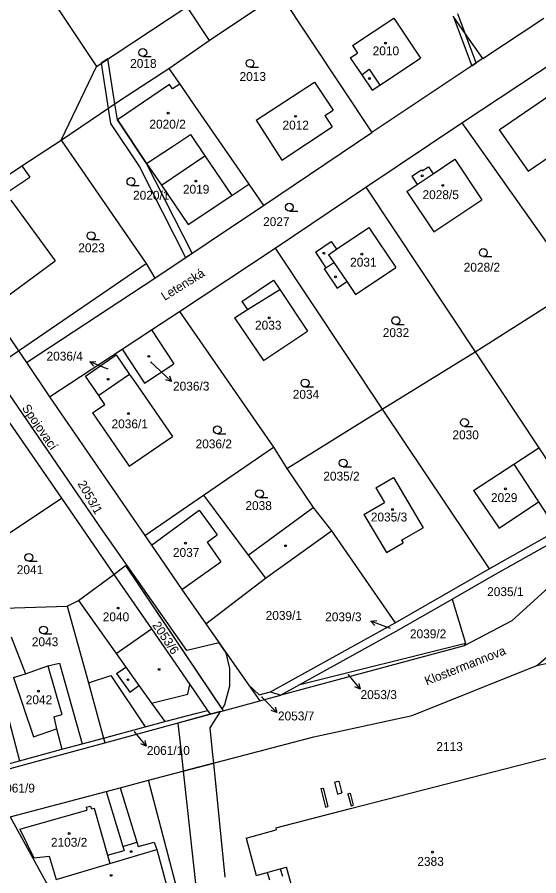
# Model space of a CAD drawing. Extents: x -785744 to -782822, y -1067550 to -1063910.
# Drawn here: x -783223.6 to -783123.9, y -1064712.9 to -1064548.7 of the extents above; entities that cross this region are included whole.
import ezdxf

# ---------------------------------------------------------------- set-up
doc = ezdxf.new("R2010")
doc.units = 0
for name, color, linetype in [('Hranice parcel', 7, 'Continuous'), ('Parcelní čísla', 7, 'Continuous'), ('Pop_ČP_popisy', 7, 'Continuous'), ('Vnitřní kresba', 7, 'Continuous'), ('Věcná břemena k části', 7, 'Continuous'), ('Značky budov', 7, 'Continuous'), ('Značky kultur', 7, 'Continuous')]:
    doc.layers.add(name, color=color, linetype=linetype)

msp = doc.modelspace()

# ---------------------------------------------------------------- linework, layer by layer
at = {"layer": 'Hranice parcel'}
for p, q in [((-783194.64, -1064558.5), (-783192.56, -1064561.51)), ((-783192.56, -1064561.51), (-783193.96, -1064562.44)), ((-783192.56, -1064561.51), (-783189.66, -1064565.71)), ((-783194.52, -1064561.6), (-783204.47, -1064568.34)), ((-783193.96, -1064562.44), (-783194.52, -1064561.6)), ((-783204.47, -1064568.34), (-783198.9, -1064576.7)), ((-783210.59, -1064617.35), (-783204.71, -1064613.29)), ((-783204.71, -1064613.29), (-783202.15, -1064617.02)), ((-783208.02, -1064621.07), (-783210.59, -1064617.35)), ((-783202.15, -1064617.02), (-783208.02, -1064621.07)), ((-783202.15, -1064617.02), (-783201.03, -1064618.65)), ((-783207.95, -1064621.18), (-783208.02, -1064621.07)), ((-783206.87, -1064622.75), (-783207.95, -1064621.18)), ((-783208.65, -1064623.97), (-783206.87, -1064622.75)), ((-783192.09, -1064719.07), (-783198.52, -1064694.64)), ((-783224.98, -1064701.61), (-783212.42, -1064724.45)), ((-783168.02, -1064726.29), (-783172.13, -1064711.25))]:
    msp.add_line(p, q, dxfattribs=at)
for points in [[(-783220.45, -1064540.08), (-783208.5, -1064558.14)], [(-783186.95, -1064553.16), (-783173.49, -1064544.12)], [(-783173.49, -1064544.12), (-783155.8, -1064570.78)], [(-783208.5, -1064558.14), (-783191.21, -1064546.76)], [(-783191.21, -1064546.76), (-783186.95, -1064553.16)], [(-783159.5, -1064554.15), (-783151.6, -1064548.9)], [(-783151.6, -1064548.9), (-783146.52, -1064556.57)], [(-783137.97, -1064551.81), (-783140.27, -1064548.53)], [(-783134.6, -1064556.61), (-783122.97, -1064548.9)], [(-783194.64, -1064558.5), (-783186.95, -1064553.16)], [(-783134.6, -1064556.61), (-783137.97, -1064551.81)], [(-783159.5, -1064554.15), (-783158.55, -1064555.57)], [(-783159.98, -1064556.52), (-783158.55, -1064555.57)], [(-783159.98, -1064556.52), (-783157.76, -1064559.71)], [(-783154.3, -1064561.71), (-783146.52, -1064556.57)], [(-783134.6, -1064556.61), (-783135.85, -1064557.45)], [(-783215.24, -1064572.22), (-783208.5, -1064558.14)], [(-783136.69, -1064558), (-783155.8, -1064570.78)], [(-783138.6, -1064568.91), (-783120.19, -1064556.72)], [(-783135.85, -1064557.45), (-783136.69, -1064558)], [(-783203.97, -1064564.61), (-783194.64, -1064558.5)], [(-783157.76, -1064559.71), (-783155.77, -1064562.69)], [(-783177.97, -1064568.43), (-783166.77, -1064561.14)], [(-783166.77, -1064561.14), (-783163.24, -1064566.47)], [(-783155.77, -1064562.69), (-783154.3, -1064561.71)], [(-783131.48, -1064570.27), (-783120.58, -1064562.8)], [(-783215.24, -1064572.22), (-783203.97, -1064564.61)], [(-783189.66, -1064565.71), (-783179.35, -1064580.65)], [(-783164.83, -1064567.51), (-783163.24, -1064566.47)], [(-783164.83, -1064567.51), (-783163.39, -1064569.71)], [(-783177.97, -1064568.43), (-783173.02, -1064576.04)], [(-783173.02, -1064576.04), (-783163.39, -1064569.71)], [(-783156.97, -1064581.19), (-783138.6, -1064568.91)], [(-783138.6, -1064568.91), (-783120.25, -1064594.88)], [(-783193.93, -1064573.43), (-783190.51, -1064571.18)], [(-783190.51, -1064571.18), (-783187.73, -1064575.26)], [(-783176.55, -1064584.7), (-783155.8, -1064570.78)], [(-783131.48, -1064570.27), (-783125.95, -1064578.18)], [(-783125.95, -1064578.18), (-783115.12, -1064570.74)], [(-783222.74, -1064577.17), (-783215.24, -1064572.22)], [(-783215.24, -1064572.22), (-783198.98, -1064595.81)], [(-783198.9, -1064576.7), (-783193.93, -1064573.43)], [(-783187.73, -1064575.26), (-783182.59, -1064582.8)], [(-783144.11, -1064578.65), (-783139.97, -1064575.87)], [(-783139.97, -1064575.87), (-783134.78, -1064583.63)], [(-783227.56, -1064580.31), (-783222.74, -1064577.17)], [(-783222.74, -1064577.17), (-783221.2, -1064579.29)], [(-783198.9, -1064576.7), (-783196.06, -1064580.87)], [(-783148.19, -1064579.15), (-783146.36, -1064577.91)], [(-783146.36, -1064577.91), (-783146.22, -1064578.13)], [(-783146.22, -1064578.13), (-783145.01, -1064577.32)], [(-783145.01, -1064577.32), (-783144.11, -1064578.65)], [(-783225.83, -1064582.37), (-783221.2, -1064579.29)], [(-783148.19, -1064579.15), (-783147.15, -1064580.7)], [(-783196.06, -1064580.87), (-783190.96, -1064588.36)], [(-783182.59, -1064582.8), (-783179.35, -1064580.65)], [(-783179.35, -1064580.65), (-783176.55, -1064584.7)], [(-783174.34, -1064592.86), (-783156.97, -1064581.19)], [(-783156.97, -1064581.19), (-783136.08, -1064612.69)], [(-783149.14, -1064582.04), (-783147.15, -1064580.7)], [(-783190.96, -1064588.36), (-783182.59, -1064582.8)], [(-783149.14, -1064582.04), (-783143.96, -1064589.78)], [(-783224.88, -1064583.7), (-783216.4, -1064595.34)], [(-783143.96, -1064589.78), (-783134.78, -1064583.63)], [(-783197.3, -1064598.62), (-783176.55, -1064584.7)], [(-783162.58, -1064593.1), (-783156.38, -1064588.91)], [(-783156.38, -1064588.91), (-783151.21, -1064596.56)], [(-783166.57, -1064593.62), (-783163.59, -1064591.6)], [(-783163.59, -1064591.6), (-783162.58, -1064593.1)], [(-783192.63, -1064605), (-783174.34, -1064592.86)], [(-783174.34, -1064592.86), (-783153.83, -1064623.66)], [(-783166.57, -1064593.62), (-783164.6, -1064596.62)], [(-783228.9, -1064604.48), (-783216.4, -1064595.34)], [(-783198.98, -1064595.81), (-783197.3, -1064598.62)], [(-783164.94, -1064596.84), (-783164.6, -1064596.62)], [(-783164.94, -1064596.84), (-783162.43, -1064600.53)], [(-783158.93, -1064601.73), (-783151.21, -1064596.56)], [(-783221.83, -1064614.74), (-783197.3, -1064598.62)], [(-783180.68, -1064603.06), (-783174.61, -1064599.02)], [(-783174.61, -1064599.02), (-783173.42, -1064600.79)], [(-783162.43, -1064600.53), (-783160.59, -1064599.28)], [(-783160.59, -1064599.28), (-783158.93, -1064601.73)], [(-783173.42, -1064600.79), (-783168.13, -1064608.76)], [(-783136.08, -1064612.69), (-783116.49, -1064600.25)], [(-783180.68, -1064603.06), (-783179.63, -1064604.62)], [(-783228.9, -1064604.48), (-783223.39, -1064612.5)], [(-783197.95, -1064608.49), (-783192.63, -1064605)], [(-783192.63, -1064605), (-783174.62, -1064630.97)], [(-783182.06, -1064606.24), (-783179.63, -1064604.62)], [(-783182.06, -1064606.24), (-783176.52, -1064614.34)], [(-783203.56, -1064612.17), (-783197.95, -1064608.49)], [(-783197.95, -1064608.49), (-783193.67, -1064615.01)], [(-783176.52, -1064614.34), (-783168.13, -1064608.76)], [(-783217.46, -1064621.29), (-783203.56, -1064612.17)], [(-783203.56, -1064612.17), (-783199.28, -1064618.69)], [(-783227.1, -1064615.01), (-783223.39, -1064612.5)], [(-783223.39, -1064612.5), (-783221.83, -1064614.74)], [(-783153.83, -1064623.66), (-783136.08, -1064612.69)], [(-783136.08, -1064612.69), (-783123.9, -1064631.09)], [(-783221.83, -1064614.74), (-783217.46, -1064621.29)], [(-783199.28, -1064618.69), (-783193.67, -1064615.01)], [(-783201.03, -1064618.65), (-783193.97, -1064628.93)], [(-783217.46, -1064621.29), (-783199.23, -1064647.84)], [(-783172.1, -1064635.05), (-783153.83, -1064623.66)], [(-783153.83, -1064623.66), (-783133.4, -1064654.21)], [(-783226.51, -1064624.27), (-783215.17, -1064640.7)], [(-783209.25, -1064624.39), (-783208.65, -1064623.97)], [(-783209.25, -1064624.39), (-783202.22, -1064634.6)], [(-783202.22, -1064634.6), (-783193.97, -1064628.93)], [(-783187.99, -1064640.13), (-783174.62, -1064630.97)], [(-783174.62, -1064630.97), (-783172.1, -1064635.05)], [(-783128.67, -1064634.21), (-783123.9, -1064631.09)], [(-783123.9, -1064631.09), (-783115.33, -1064644.01)], [(-783172.1, -1064635.05), (-783167.05, -1064642.47)], [(-783136.36, -1064639.24), (-783128.67, -1064634.21)], [(-783155.06, -1064638.7), (-783151.68, -1064636.72)], [(-783151.68, -1064636.72), (-783146.02, -1064646.36)], [(-783155.06, -1064638.7), (-783153.42, -1064641.5)], [(-783199.23, -1064647.84), (-783187.99, -1064640.13)], [(-783187.99, -1064640.13), (-783179.45, -1064651.58)], [(-783136.36, -1064639.24), (-783131.5, -1064646.41)], [(-783240.77, -1064657.76), (-783215.17, -1064640.7)], [(-783215.17, -1064640.7), (-783205.13, -1064655.28)], [(-783157.33, -1064643.79), (-783153.42, -1064641.5)], [(-783131.5, -1064646.41), (-783123.99, -1064641.37)], [(-783123.99, -1064641.37), (-783120.39, -1064646.86)], [(-783179.45, -1064651.58), (-783167.05, -1064642.47)], [(-783167.05, -1064642.47), (-783163.57, -1064646.93)], [(-783157.33, -1064643.79), (-783153.05, -1064651.1)], [(-783176.15, -1064656), (-783163.57, -1064646.93)], [(-783163.57, -1064646.93), (-783151.37, -1064664.51)], [(-783150.14, -1064648.74), (-783146.02, -1064646.36)], [(-783133.4, -1064654.21), (-783120.39, -1064646.86)], [(-783199.23, -1064647.84), (-783197.97, -1064649.68)], [(-783132.65, -1064655.51), (-783119.56, -1064648.12)], [(-783197.97, -1064649.68), (-783192.16, -1064658.16)], [(-783153.05, -1064651.1), (-783149.85, -1064649.24)], [(-783150.14, -1064648.74), (-783149.85, -1064649.24)], [(-783129, -1064664.07), (-783116.53, -1064652.73)], [(-783205.13, -1064655.28), (-783202.96, -1064653.58)], [(-783202.96, -1064653.58), (-783184.25, -1064681.34)], [(-783151.37, -1064664.51), (-783133.4, -1064654.21)], [(-783211.91, -1064660.23), (-783205.13, -1064655.28)], [(-783205.13, -1064655.28), (-783197.96, -1064665.71)], [(-783187.56, -1064664.72), (-783176.15, -1064656)], [(-783140.5, -1064660.01), (-783132.65, -1064655.51)], [(-783192.16, -1064658.16), (-783187.56, -1064664.72)], [(-783150.62, -1064665.81), (-783140.5, -1064660.01)], [(-783140.5, -1064660.01), (-783137.89, -1064668.44)], [(-783226.22, -1064661.73), (-783214.08, -1064661.32)], [(-783214.08, -1064661.32), (-783211.91, -1064660.23)], [(-783214.08, -1064661.32), (-783210.02, -1064676.01)], [(-783124.31, -1064672.71), (-783111.26, -1064661.76)], [(-783187.56, -1064664.72), (-783179.4, -1064676.4)], [(-783175.2, -1064677.75), (-783151.37, -1064664.51)], [(-783138.12, -1064668.84), (-783129, -1064664.07)], [(-783197.96, -1064665.71), (-783190.66, -1064676.3)], [(-783169.58, -1064676.34), (-783150.62, -1064665.81)], [(-783224.81, -1064667.2), (-783222.07, -1064674.27)], [(-783229.11, -1064668.39), (-783223.23, -1064690.9)], [(-783173.16, -1064678.33), (-783138.12, -1064668.84)], [(-783169.58, -1064676.34), (-783137.89, -1064668.44)], [(-783138.12, -1064668.84), (-783137.89, -1064668.44)], [(-783222.07, -1064674.27), (-783217.75, -1064672.74)], [(-783217.75, -1064672.74), (-783215.56, -1064672.26)], [(-783215.56, -1064672.26), (-783211.2, -1064687.66)], [(-783148.11, -1064682.25), (-783124.31, -1064672.71)], [(-783124.31, -1064672.71), (-783121.98, -1064672.18)], [(-783210.02, -1064676.01), (-783207.11, -1064686.56)], [(-783190.66, -1064676.3), (-783188.49, -1064679.51)], [(-783179.4, -1064676.4), (-783177.35, -1064678.28)], [(-783179.4, -1064676.4), (-783177.27, -1064679.45)], [(-783173.16, -1064678.33), (-783169.58, -1064676.34)], [(-783177.35, -1064678.28), (-783175.2, -1064677.75)], [(-783175.2, -1064677.75), (-783173.24, -1064678.38)], [(-783188.49, -1064679.51), (-783187.27, -1064681.27)], [(-783184.25, -1064681.34), (-783177.27, -1064679.45)], [(-783177.27, -1064679.45), (-783176.36, -1064679.2)], [(-783176.36, -1064679.2), (-783173.24, -1064678.38)], [(-783173.24, -1064678.38), (-783173.16, -1064678.33)], [(-783189.27, -1064681.81), (-783187.27, -1064681.27)], [(-783187.27, -1064681.27), (-783186.76, -1064682.02)], [(-783186.76, -1064682.02), (-783184.25, -1064681.34)], [(-783206.86, -1064687.47), (-783186.76, -1064682.02)], [(-783195.39, -1064683.43), (-783189.27, -1064681.81)], [(-783166.93, -1064686.33), (-783148.11, -1064682.25)], [(-783207.11, -1064686.56), (-783199.19, -1064684.45)], [(-783199.19, -1064684.45), (-783195.39, -1064683.43)], [(-783198.52, -1064694.64), (-783166.93, -1064686.33)], [(-783249.54, -1064699.04), (-783206.86, -1064687.47)], [(-783215.11, -1064688.71), (-783211.2, -1064687.66)], [(-783211.2, -1064687.66), (-783207.11, -1064686.56)], [(-783207.11, -1064686.56), (-783206.86, -1064687.47)], [(-783223.23, -1064690.9), (-783215.11, -1064688.71)], [(-783235.08, -1064694.1), (-783223.23, -1064690.9)], [(-783159.89, -1064700.06), (-783121.21, -1064690.1)], [(-783206.64, -1064696.78), (-783203.93, -1064696.06)], [(-783203.93, -1064696.06), (-783198.52, -1064694.64)], [(-783224.98, -1064701.61), (-783206.64, -1064696.78)], [(-783223.11, -1064703.97), (-783210.31, -1064700.34)], [(-783210.47, -1064699.79), (-783209.62, -1064699.56)], [(-783210.47, -1064699.79), (-783210.31, -1064700.34)], [(-783209.62, -1064699.56), (-783209.46, -1064700.1)], [(-783209.46, -1064700.1), (-783208.91, -1064699.95)], [(-783208.91, -1064699.95), (-783206.36, -1064708.94)], [(-783174.19, -1064703.75), (-783159.89, -1064700.06)], [(-783223.11, -1064703.97), (-783220.45, -1064709.44)], [(-783179.88, -1064705.73), (-783174.09, -1064704.13)], [(-783174.19, -1064703.75), (-783174.09, -1064704.13)], [(-783179.88, -1064705.73), (-783177.95, -1064712.84)], [(-783203.45, -1064707.3), (-783200.77, -1064706.5)], [(-783203.45, -1064707.3), (-783203.21, -1064708.09)], [(-783200.77, -1064706.5), (-783200.53, -1064707.29)], [(-783200.53, -1064707.29), (-783197.47, -1064706.48)], [(-783197.47, -1064706.48), (-783196.93, -1064707.85)], [(-783220.45, -1064709.44), (-783217.5, -1064709.16)], [(-783217.5, -1064709.16), (-783216.18, -1064713.61)], [(-783206.36, -1064708.94), (-783203.21, -1064708.09)], [(-783206.36, -1064708.94), (-783205.91, -1064710.53)], [(-783196.93, -1064707.85), (-783195.1, -1064714.68)], [(-783216.18, -1064713.61), (-783205.91, -1064710.53)], [(-783177.95, -1064712.84), (-783175.82, -1064712.26)], [(-783175.82, -1064712.26), (-783175.42, -1064713.67)], [(-783173.35, -1064711.59), (-783172.13, -1064711.25)], [(-783173.35, -1064711.59), (-783172.94, -1064713)]]:
    msp.add_lwpolyline(points, dxfattribs=at)
at = {"layer": 'Pop_ČP_popisy'}
for p, q in [((-783206.93, -1064615.75), (-783209.72, -1064614.65)), ((-783196.32, -1064616.33), (-783194.13, -1064618.38)), ((-783153.18, -1064665.27), (-783155.99, -1064664.23)), ((-783159.96, -1064674.91), (-783158.03, -1064677.21)), ((-783176.09, -1064679.54), (-783173.99, -1064681.68)), ((-783200.9, -1064685.81), (-783198.96, -1064688.09))]:
    msp.add_line(p, q, dxfattribs=at)
for points in [[(-783208.97, -1064615.48), (-783209.72, -1064614.65), (-783208.61, -1064614.55)], [(-783206.27, -1064616.01), (-783206.93, -1064615.75)], [(-783198.14, -1064614.64), (-783196.32, -1064616.33)], [(-783194.52, -1064617.33), (-783194.13, -1064618.38), (-783195.2, -1064618.06)], [(-783155.23, -1064665.04), (-783155.99, -1064664.23), (-783154.88, -1064664.11)], [(-783152.26, -1064665.61), (-783153.18, -1064665.27)], [(-783160.39, -1064674.39), (-783159.96, -1064674.91)], [(-783158.29, -1064676.12), (-783158.03, -1064677.21), (-783159.06, -1064676.76)], [(-783176.91, -1064678.7), (-783176.09, -1064679.54)], [(-783174.33, -1064680.62), (-783173.99, -1064681.68), (-783175.05, -1064681.32)], [(-783201.3, -1064685.34), (-783200.9, -1064685.81)], [(-783199.22, -1064687.01), (-783198.96, -1064688.09), (-783199.98, -1064687.66)]]:
    msp.add_lwpolyline(points, dxfattribs=at)
at = {"layer": 'Vnitřní kresba'}
for points in [[(-783157.76, -1064559.71), (-783156.31, -1064558.67)], [(-783156.31, -1064558.67), (-783154.3, -1064561.71)], [(-783196.06, -1064580.87), (-783187.73, -1064575.26)], [(-783147.15, -1064580.7), (-783144.11, -1064578.65)], [(-783164.09, -1064594.19), (-783162.58, -1064593.1)], [(-783164.09, -1064594.19), (-783163.09, -1064595.64)], [(-783223.39, -1064612.5), (-783198.98, -1064595.81)], [(-783164.6, -1064596.62), (-783163.09, -1064595.64)], [(-783163.09, -1064595.64), (-783160.59, -1064599.28)], [(-783179.63, -1064604.62), (-783173.42, -1064600.79)], [(-783128.67, -1064634.21), (-783123.99, -1064641.37)], [(-783197.97, -1064649.68), (-783188.85, -1064642.98)], [(-783188.85, -1064642.98), (-783185.38, -1064647.71)], [(-783187.33, -1064649.11), (-783185.38, -1064647.71)], [(-783187.33, -1064649.11), (-783184.67, -1064652.84)], [(-783179.45, -1064651.58), (-783176.15, -1064656)], [(-783192.16, -1064658.16), (-783184.67, -1064652.84)], [(-783211.91, -1064660.23), (-783204.72, -1064670.38)], [(-783204.72, -1064670.38), (-783197.96, -1064665.71)], [(-783204.72, -1064670.38), (-783202.88, -1064673)], [(-783217.75, -1064672.74), (-783215.11, -1064682.06)], [(-783204.62, -1064674.24), (-783202.88, -1064673)], [(-783202.88, -1064673), (-783200.36, -1064676.51)], [(-783224.37, -1064674.98), (-783222.07, -1064674.27)], [(-783210.02, -1064676.01), (-783205.75, -1064674.59)], [(-783205.75, -1064674.59), (-783199.19, -1064684.45)], [(-783204.62, -1064674.24), (-783202.13, -1064677.77)], [(-783224.37, -1064674.98), (-783220.54, -1064686.33)], [(-783191, -1064678.2), (-783190.66, -1064676.3)], [(-783202.13, -1064677.77), (-783200.36, -1064676.51)], [(-783200.36, -1064676.51), (-783197.97, -1064679.91)], [(-783197.97, -1064679.91), (-783191, -1064678.2)], [(-783197.97, -1064679.91), (-783195.39, -1064683.43)], [(-783216.64, -1064682.49), (-783215.11, -1064682.06)], [(-783216.64, -1064682.49), (-783216.15, -1064684.78)], [(-783220.54, -1064686.33), (-783216.15, -1064684.78)], [(-783216.15, -1064684.78), (-783215.11, -1064688.71)], [(-783203.93, -1064696.06), (-783200.77, -1064706.5)], [(-783165.58, -1064696.23), (-783165.14, -1064696.12)], [(-783165.14, -1064696.12), (-783164.23, -1064699.65)], [(-783162.97, -1064695), (-783162.54, -1064694.89)], [(-783162.97, -1064695), (-783162.38, -1064697.29)], [(-783162.54, -1064694.89), (-783162.14, -1064694.79)], [(-783162.14, -1064694.79), (-783161.68, -1064696.57)], [(-783206.64, -1064696.78), (-783203.45, -1064707.3)], [(-783165.58, -1064696.23), (-783164.67, -1064699.77)], [(-783162.38, -1064697.29), (-783161.55, -1064697.07)], [(-783161.68, -1064696.57), (-783161.55, -1064697.07)], [(-783160.4, -1064697.24), (-783159.98, -1064697.13)], [(-783160.4, -1064697.24), (-783159.81, -1064699.53)], [(-783159.98, -1064697.13), (-783159.39, -1064699.42)], [(-783159.81, -1064699.53), (-783159.39, -1064699.42)], [(-783164.67, -1064699.77), (-783164.23, -1064699.65)], [(-783205.91, -1064710.53), (-783196.93, -1064707.85)], [(-783175.82, -1064712.26), (-783174.76, -1064711.97)], [(-783174.76, -1064711.97), (-783173.35, -1064711.59)]]:
    msp.add_lwpolyline(points, dxfattribs=at)
at = {"layer": 'Věcná břemena k části'}
for points in [[(-783137.97, -1064551.81), (-783139.38, -1064548.07)], [(-783140.27, -1064548.53), (-783136.69, -1064558)], [(-783135.85, -1064557.45), (-783137.97, -1064551.81)], [(-783206.32, -1064556.7), (-783207.59, -1064557.54)], [(-783207.59, -1064557.54), (-783206.26, -1064566.16)], [(-783204.96, -1064565.28), (-783206.32, -1064556.7)], [(-783136.69, -1064558), (-783135.85, -1064557.45)], [(-783206.26, -1064566.16), (-783205.82, -1064569.03)], [(-783204.47, -1064568.34), (-783204.96, -1064565.28)], [(-783205.82, -1064569.03), (-783200.26, -1064577.32)], [(-783198.9, -1064576.7), (-783204.47, -1064568.34)], [(-783200.26, -1064577.32), (-783191.43, -1064594.68)], [(-783190.17, -1064593.84), (-783198.9, -1064576.7)], [(-783191.43, -1064594.68), (-783190.17, -1064593.84)], [(-783207.27, -1064646.97), (-783228.35, -1064616.23)], [(-783226.51, -1064624.27), (-783215.17, -1064640.7)], [(-783215.17, -1064640.7), (-783205.13, -1064655.28)], [(-783191.22, -1064669.84), (-783207.27, -1064646.97)], [(-783205.13, -1064655.28), (-783202.96, -1064653.58)], [(-783202.96, -1064653.58), (-783184.47, -1064681.01)], [(-783185.02, -1064668.36), (-783191.22, -1064669.84)], [(-783183.66, -1064670.3), (-783185.02, -1064668.36)], [(-783182.95, -1064673.28), (-783183.66, -1064670.3)], [(-783182.96, -1064676.56), (-783182.95, -1064673.28)], [(-783183.94, -1064680.17), (-783182.96, -1064676.56)], [(-783184.47, -1064681.01), (-783183.94, -1064680.17)], [(-783186.76, -1064682.02), (-783192.9, -1064683.69)], [(-783184.77, -1064681.48), (-783186.76, -1064682.02)], [(-783186.76, -1064684.64), (-783184.77, -1064681.48)], [(-783192.9, -1064683.69), (-783192.23, -1064689.8)], [(-783186.27, -1064689.14), (-783186.76, -1064684.64)], [(-783186.05, -1064691.36), (-783186.27, -1064689.14)], [(-783192.23, -1064689.8), (-783191.89, -1064692.9)], [(-783186.05, -1064691.36), (-783191.89, -1064692.9)], [(-783191.89, -1064692.9), (-783186.05, -1064691.36)], [(-783191.89, -1064692.9), (-783189.39, -1064715.53)], [(-783183.87, -1064713.19), (-783186.05, -1064691.36)]]:
    msp.add_lwpolyline(points, dxfattribs=at)
at = {"layer": 'Značky budov'}
for centre in [(-783153.19, -1064553.66), (-783156.3, -1064560.43), (-783194.78, -1064567.08), (-783170.4, -1064567.68), (-783146.21, -1064579.04), (-783189.47, -1064580.05), (-783142.28, -1064580.88), (-783164.99, -1064593.87), (-783157.75, -1064594.03), (-783162.76, -1064598.36), (-783175.45, -1064606.22), (-783198.46, -1064613.57), (-783206.27, -1064617.96), (-783202.38, -1064624.53), (-783130.28, -1064638.91), (-783151.86, -1064642.85), (-783191.48, -1064649.31), (-783172.32, -1064649.78), (-783204.35, -1064661.7), (-783196.51, -1064673.43), (-783202.45, -1064675.41), (-783219.59, -1064677.59), (-783213.71, -1064704.82), (-783201.84, -1064708.28), (-783144.21, -1064708.37), (-783205.68, -1064712.83)]:
    msp.add_circle(centre, 0.175, dxfattribs=at)
at = {"layer": 'Značky kultur'}
for p, q in [((-783199.63, -1064556.23), (-783198.03, -1064556.23)), ((-783179.13, -1064558.29), (-783177.53, -1064558.29)), ((-783201.89, -1064580.9), (-783200.29, -1064580.9)), ((-783171.6, -1064585.8), (-783170, -1064585.8)), ((-783209.51, -1064591.26), (-783207.91, -1064591.26)), ((-783134.5, -1064594.48), (-783132.9, -1064594.48)), ((-783151.24, -1064607.49), (-783149.64, -1064607.49)), ((-783168.59, -1064619.43), (-783166.99, -1064619.43)), ((-783138.12, -1064626.97), (-783136.52, -1064626.97)), ((-783185.36, -1064628.38), (-783183.76, -1064628.38)), ((-783161.32, -1064634.71), (-783159.72, -1064634.71)), ((-783177.31, -1064640.59), (-783175.71, -1064640.59)), ((-783221.42, -1064652.76), (-783219.82, -1064652.76)), ((-783218.62, -1064666.66), (-783217.02, -1064666.66))]:
    msp.add_line(p, q, dxfattribs=at)
for centre in [(-783199.63, -1064555.48), (-783179.13, -1064557.54), (-783201.89, -1064580.15), (-783171.6, -1064585.05), (-783209.51, -1064590.51), (-783134.5, -1064593.73), (-783151.24, -1064606.74), (-783168.59, -1064618.68), (-783138.12, -1064626.22), (-783185.36, -1064627.63), (-783161.32, -1064633.96), (-783177.31, -1064639.84), (-783221.42, -1064652.01), (-783218.62, -1064665.91)]:
    msp.add_circle(centre, 0.75, dxfattribs=at)

# ---------------------------------------------------------------- texts
at = {"layer": 'Parcelní čísla'}
for s, height, p in [('2010', 1.7, (-783155.67, -1064556)), ('2018', 1.7, (-783202.04, -1064558.41)), ('2013', 1.7, (-783181.12, -1064560.91)), ('2012', 1.7, (-783172.91, -1064570.2)), ('2019', 1.7, (-783191.95, -1064582.47)), ('2028/5', 1.7, (-783146.14, -1064583.51)), ('2027', 1.7, (-783176.62, -1064588.67)), ('2023', 1.7, (-783211.95, -1064593.66)), ('2031', 1.7, (-783159.98, -1064596.42)), ('2028/2', 1.7, (-783138.26, -1064597.38)), ('2033', 1.7, (-783178.16, -1064608.47)), ('2032', 1.7, (-783153.74, -1064609.89)), ('2036/3', 0.1, (-783198.14, -1064614.64)), ('2036/4', 0.1, (-783206.27, -1064616.01)), ('2034', 1.7, (-783170.95, -1064621.69)), ('2036/1', 1.7, (-783205.6, -1064627.34)), ('2030', 1.7, (-783140.42, -1064629.43)), ('2036/2', 1.7, (-783189.53, -1064631.17)), ('2035/2', 1.7, (-783165.11, -1064637.34)), ('2029', 1.7, (-783133.05, -1064641.44)), ('2038', 1.7, (-783180, -1064642.97)), ('2035/3', 1.7, (-783156.02, -1064645.15)), ('2037', 1.7, (-783193.86, -1064651.92)), ('2041', 1.7, (-783223.72, -1064655.22)), ('2035/1', 1.7, (-783133.78, -1064659.42)), ('2040', 1.7, (-783207.28, -1064664.24)), ('2039/1', 1.7, (-783176.13, -1064663.96)), ('2039/3', 0.1, (-783152.26, -1064665.61)), ('2039/2', 1.7, (-783148.54, -1064667.48)), ('2043', 1.7, (-783220.84, -1064669)), ('2053/3', 0.1, (-783160.39, -1064674.39)), ('2042', 1.7, (-783222, -1064680.09)), ('2053/7', 0.1, (-783176.91, -1064678.7)), ('2061/10', 0.1, (-783201.3, -1064685.34)), ('2113', 1.7, (-783143.49, -1064689.05)), ('2103/2', 1.7, (-783217.19, -1064707.35)), ('2383', 1.7, (-783147.13, -1064711))]:
    msp.add_text(s, height=height, dxfattribs=at).set_placement(p)
for s, rotation, p in [('2020/2', 359.879, (-783198.36, -1064570.02)), ('2020/1', 359.879, (-783201.49, -1064583.62)), ('2053/1', 299.9661, (-783212.16, -1064637.91)), ('2053/6', 304.0269, (-783197.88, -1064664.98))]:
    msp.add_text(s, height=1.7, rotation=rotation, dxfattribs=at).set_placement(p)
at = {"layer": 'Pop_ČP_popisy'}
for s, rotation, p in [('Letenská', 31.9051, (-783195.44, -1064602.99)), ('Spojovací', 304.4597, (-783222.82, -1064623.45)), ('Klostermannova', 21.6, (-783145.33, -1064676.53))]:
    msp.add_text(s, height=1.7, rotation=rotation, dxfattribs=at).set_placement(p)
for s, p in [('2036/4', (-783218.03, -1064614.38)), ('2036/3', (-783193.84, -1064620.12)), ('2039/3', (-783164.75, -1064664.23)), ('2053/3', (-783157.99, -1064679.11)), ('2053/7', (-783173.78, -1064683.19)), ('2061/10', (-783198.84, -1064689.79)), ('2061/9', (-783227.21, -1064696.98))]:
    msp.add_text(s, height=1.7, dxfattribs=at).set_placement(p)

doc.saveas('drawing.dxf')
